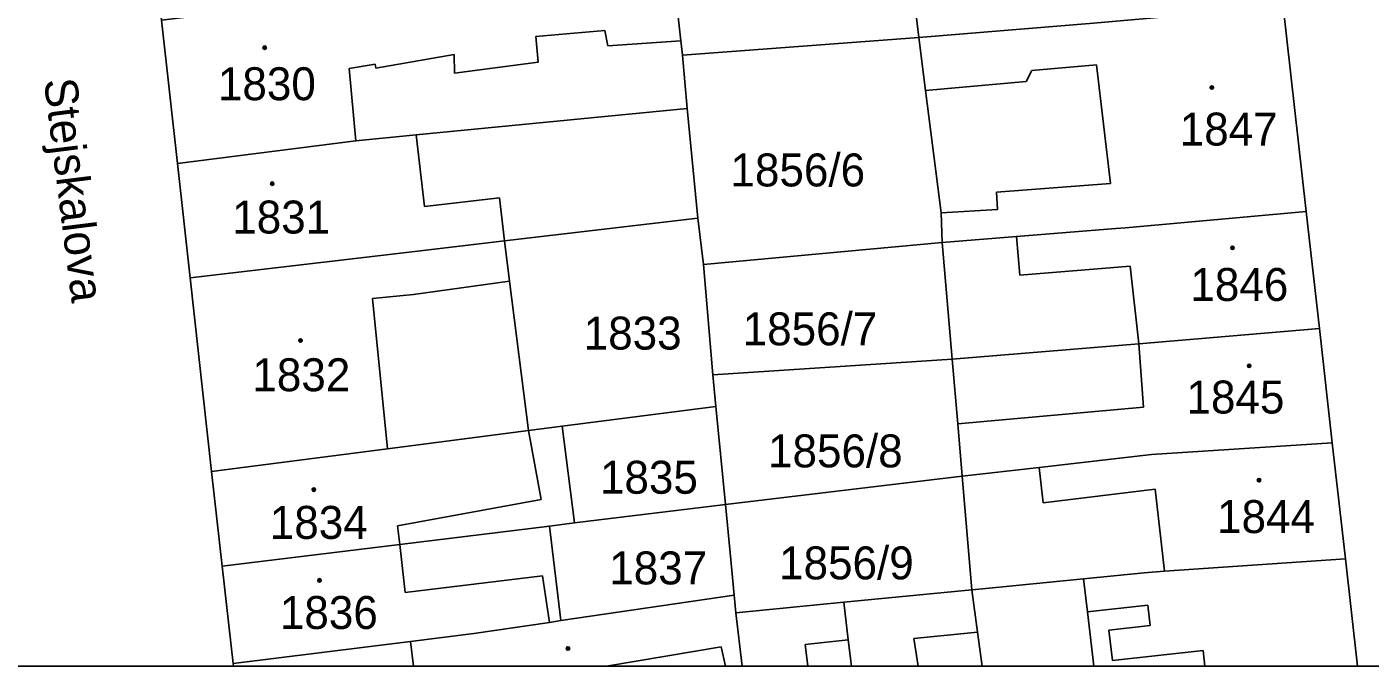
# Model space of a CAD drawing. Extents: x -596233 to -595156, y -1161235 to -1159375.
# Drawn here: x -595847.7 to -595778.3, y -1161235.4 to -1161202.4 of the extents above; entities that cross this region are included whole.
import ezdxf

# ---------------------------------------------------------------- set-up
doc = ezdxf.new("R2010")
doc.units = 0
for name, color, linetype in [('KN_CAR_KR', 7, 'Continuous'), ('KN_KULTURY', 7, 'Continuous'), ('KN_PARC_CIS_POZ', 7, 'Continuous'), ('KN_PARC_CIS_STAV', 7, 'Continuous'), ('KN_PARC_PLOCHA', 7, 'Continuous'), ('KN_ULICE', 7, 'Continuous'), ('parcely_l', 7, 'Continuous')]:
    doc.layers.add(name, color=color, linetype=linetype)

msp = doc.modelspace()

# ---------------------------------------------------------------- linework, layer by layer
at = {"layer": 'KN_CAR_KR'}
for points in [[(-595821.43, -1161202.93), (-595817.86, -1161202.62)], [(-595821.31, -1161204.24), (-595821.43, -1161202.93)], [(-595817.86, -1161202.62), (-595817.71, -1161203.41)], [(-595817.71, -1161203.41), (-595813.94, -1161203.14)], [(-595831.06, -1161204.57), (-595829.72, -1161204.35)], [(-595829.72, -1161204.35), (-595829.69, -1161204.55)], [(-595829.69, -1161204.55), (-595825.64, -1161203.85)], [(-595825.64, -1161203.85), (-595825.63, -1161204.81)], [(-595825.63, -1161204.81), (-595821.31, -1161204.24)], [(-595792.48, -1161204.39), (-595795.82, -1161204.67)], [(-595792.48, -1161204.39), (-595791.75, -1161210.5)], [(-595830.72, -1161208.3), (-595831.06, -1161204.57)], [(-595795.82, -1161204.67), (-595796.11, -1161205.24)], [(-595796.11, -1161205.24), (-595801.3, -1161205.7)], [(-595827.6, -1161207.99), (-595827.17, -1161211.69)], [(-595791.75, -1161210.5), (-595797.64, -1161210.95)], [(-595827.17, -1161211.69), (-595823.3, -1161211.24)], [(-595823.3, -1161211.24), (-595823.04, -1161213.47)], [(-595797.64, -1161210.95), (-595797.58, -1161211.85)], [(-595797.58, -1161211.85), (-595800.49, -1161212.03)], [(-595796.6, -1161213.25), (-595796.44, -1161215.24)], [(-595796.44, -1161215.24), (-595790.74, -1161214.78)], [(-595790.74, -1161214.78), (-595790.29, -1161218.78)], [(-595827.75, -1161216.24), (-595822.78, -1161215.55)], [(-595827.75, -1161216.24), (-595829.86, -1161216.45)], [(-595829.86, -1161216.45), (-595829.09, -1161224.2)], [(-595790.29, -1161218.78), (-595790.05, -1161222.05)], [(-595790.05, -1161222.05), (-595799.64, -1161222.91)], [(-595821.8, -1161223.26), (-595821.15, -1161226.81)], [(-595795.44, -1161225.16), (-595795.23, -1161226.99)], [(-595795.23, -1161226.99), (-595789.44, -1161226.28)], [(-595789.44, -1161226.28), (-595788.96, -1161230.51)], [(-595821.15, -1161226.81), (-595828.57, -1161228.17)], [(-595828.57, -1161228.17), (-595828.46, -1161229.14)], [(-595828.46, -1161229.14), (-595828.18, -1161231.62)], [(-595828.18, -1161231.62), (-595821.08, -1161230.75)], [(-595821.08, -1161230.75), (-595820.72, -1161233.16)], [(-595792.94, -1161232.61), (-595789.82, -1161232.28)], [(-595789.82, -1161232.28), (-595789.7, -1161233.32)], [(-595789.7, -1161233.32), (-595791.83, -1161233.57)], [(-595791.83, -1161233.57), (-595791.65, -1161235.13)], [(-595827.9, -1161234.14), (-595827.7508, -1161235.4174)], [(-595805.29, -1161234.06), (-595807.52, -1161234.3)], [(-595807.52, -1161234.3), (-595807.3831, -1161235.4174)], [(-595798.62, -1161233.66), (-595801.91, -1161234)], [(-595801.91, -1161234), (-595801.6848, -1161235.4174)], [(-595811.85, -1161234.43), (-595817.7706, -1161235.4174)], [(-595811.6414, -1161235.4174), (-595811.85, -1161234.43)], [(-595786.97, -1161234.61), (-595791.65, -1161235.13)], [(-595786.8865, -1161235.4174), (-595786.97, -1161234.61)]]:
    msp.add_lwpolyline(points, dxfattribs=at)
at = {"layer": 'KN_KULTURY'}
for centre, radius in [((-595835.43, -1161203.5), 0.09), ((-595835.43, -1161203.5), 0.0398), ((-595786.52, -1161205.55), 0.09), ((-595786.52, -1161205.55), 0.0398), ((-595835.04, -1161210.52), 0.09), ((-595835.04, -1161210.52), 0.0398), ((-595785.45, -1161213.83), 0.09), ((-595785.45, -1161213.83), 0.0398), ((-595833.58, -1161218.61), 0.09), ((-595833.58, -1161218.61), 0.0398), ((-595784.59, -1161219.92), 0.09), ((-595784.59, -1161219.92), 0.0398), ((-595784.08, -1161225.82), 0.09), ((-595784.08, -1161225.82), 0.0398), ((-595832.89, -1161226.31), 0.09), ((-595832.89, -1161226.31), 0.0398), ((-595832.6, -1161230.99), 0.09), ((-595832.6, -1161230.99), 0.0398), ((-595819.77, -1161234.51), 0.09), ((-595819.77, -1161234.51), 0.0398)]:
    msp.add_circle(centre, radius, dxfattribs=at)
at = {"layer": 'KN_PARC_PLOCHA'}
for points in [[(-595767.633, -1161235.4174), (-595778.9982, -1161235.4174), (-595779.62, -1161229.88), (-595780.3, -1161223.9), (-595780.96, -1161217.99), (-595781.64, -1161211.96), (-595782.83, -1161201.38), (-595783.51, -1161195.41), (-595784.19, -1161189.41), (-595784.86, -1161183.44), (-595785.53, -1161177.46), (-595786.39, -1161168.95), (-595786.49, -1161168.96), (-595786.99, -1161164.53), (-595787.43, -1161160.71), (-595787.33, -1161160.7), (-595787.92, -1161155.44), (-595788.02, -1161155.45), (-595788.34, -1161152.63), (-595789.32, -1161143.93)], [(-595859.02, -1161155.94), (-595844.89, -1161151.09), (-595846.2, -1161153.18), (-595844.09, -1161172.17), (-595842.98, -1161182.1), (-595841.87, -1161192.11), (-595840.76, -1161202.07), (-595839.94, -1161209.47), (-595839.28, -1161215.37), (-595838.17, -1161225.38), (-595837.62, -1161230.26), (-595837.06, -1161235.28), (-595837.0446, -1161235.4174), (-595848.5027, -1161235.4174)]]:
    msp.add_lwpolyline(points, dxfattribs=at)
for points in [[(-595782.83, -1161201.38), (-595792.63, -1161202.23), (-595801.65, -1161202.97), (-595802.09, -1161199.18), (-595802.33, -1161197.05), (-595798.71, -1161196.73), (-595783.51, -1161195.41)], [(-595801.65, -1161202.97), (-595813.86, -1161203.88), (-595813.94, -1161203.14), (-595814.38, -1161199.11), (-595814.42, -1161198.12), (-595802.33, -1161197.05), (-595802.09, -1161199.18)], [(-595813.86, -1161203.88), (-595813.62, -1161206.63), (-595827.6, -1161207.99), (-595830.72, -1161208.3), (-595839.94, -1161209.47), (-595840.76, -1161202.07), (-595825.8, -1161200.27), (-595814.38, -1161199.11), (-595813.94, -1161203.14)], [(-595781.64, -1161211.96), (-595790.97, -1161212.79), (-595791.47, -1161212.83), (-595796.6, -1161213.25), (-595800.44, -1161213.56), (-595800.49, -1161212.03), (-595801.3, -1161205.7), (-595801.65, -1161202.97), (-595792.63, -1161202.23), (-595782.83, -1161201.38)], [(-595800.44, -1161213.56), (-595812.77, -1161214.69), (-595813.07, -1161212.3), (-595813.62, -1161206.63), (-595813.86, -1161203.88), (-595801.65, -1161202.97), (-595801.3, -1161205.7), (-595800.49, -1161212.03)], [(-595813.07, -1161212.3), (-595823.04, -1161213.47), (-595827.97, -1161214.05), (-595839.28, -1161215.37), (-595839.94, -1161209.47), (-595830.72, -1161208.3), (-595827.6, -1161207.99), (-595813.62, -1161206.63)], [(-595780.96, -1161217.99), (-595790.29, -1161218.78), (-595799.92, -1161219.57), (-595800.44, -1161213.56), (-595796.6, -1161213.25), (-595791.47, -1161212.83), (-595790.97, -1161212.79), (-595781.64, -1161211.96)], [(-595812.77, -1161214.69), (-595812.29, -1161220.38), (-595812.13, -1161222.01), (-595820.07, -1161223.03), (-595821.8, -1161223.26), (-595822.78, -1161215.55), (-595823.04, -1161213.47), (-595813.07, -1161212.3)], [(-595821.8, -1161223.26), (-595829.09, -1161224.2), (-595838.17, -1161225.38), (-595839.28, -1161215.37), (-595827.97, -1161214.05), (-595823.04, -1161213.47), (-595822.78, -1161215.55)], [(-595799.92, -1161219.57), (-595812.29, -1161220.38), (-595812.77, -1161214.69), (-595800.44, -1161213.56)], [(-595780.3, -1161223.9), (-595789.64, -1161224.49), (-595795.44, -1161225.16), (-595799.41, -1161225.61), (-595799.64, -1161222.91), (-595799.92, -1161219.57), (-595790.29, -1161218.78), (-595780.96, -1161217.99)], [(-595799.41, -1161225.61), (-595811.64, -1161227.08), (-595812.13, -1161222.01), (-595812.29, -1161220.38), (-595799.92, -1161219.57), (-595799.64, -1161222.91)], [(-595811.64, -1161227.08), (-595819.43, -1161228.03), (-595820.07, -1161223.03), (-595812.13, -1161222.01)], [(-595819.43, -1161228.03), (-595820.73, -1161228.19), (-595828.46, -1161229.14), (-595837.62, -1161230.26), (-595838.17, -1161225.38), (-595829.09, -1161224.2), (-595821.8, -1161223.26), (-595820.07, -1161223.03)], [(-595779.62, -1161229.88), (-595788.96, -1161230.51), (-595790.01, -1161230.61), (-595793.14, -1161230.92), (-595798.36, -1161231.43), (-595798.91, -1161231.48), (-595799.41, -1161225.61), (-595795.44, -1161225.16), (-595789.64, -1161224.49), (-595780.3, -1161223.9)], [(-595798.91, -1161231.48), (-595805.53, -1161232.12), (-595811.1, -1161232.66), (-595811.19, -1161231.76), (-595811.4, -1161229.57), (-595811.64, -1161227.08), (-595799.41, -1161225.61)], [(-595811.19, -1161231.76), (-595820.13, -1161233.07), (-595820.73, -1161228.19), (-595819.43, -1161228.03), (-595811.64, -1161227.08), (-595811.4, -1161229.57)], [(-595820.13, -1161233.07), (-595820.72, -1161233.16), (-595824.63, -1161233.73), (-595827.9, -1161234.14), (-595837.06, -1161235.28), (-595837.62, -1161230.26), (-595828.46, -1161229.14), (-595820.73, -1161228.19)], [(-595778.9982, -1161235.4174), (-595792.6186, -1161235.4174), (-595792.94, -1161232.61), (-595793.14, -1161230.92), (-595790.01, -1161230.61), (-595788.96, -1161230.51), (-595779.62, -1161229.88)], [(-595798.3839, -1161235.4174), (-595805.1243, -1161235.4174), (-595805.29, -1161234.06), (-595805.53, -1161232.12), (-595798.91, -1161231.48), (-595798.62, -1161233.66)], [(-595792.6186, -1161235.4174), (-595798.3839, -1161235.4174), (-595798.62, -1161233.66), (-595798.91, -1161231.48), (-595798.36, -1161231.43), (-595793.14, -1161230.92), (-595792.94, -1161232.61)], [(-595811.1, -1161232.66), (-595810.7713, -1161235.4174), (-595837.0446, -1161235.4174), (-595837.06, -1161235.28), (-595827.9, -1161234.14), (-595824.63, -1161233.73), (-595820.72, -1161233.16), (-595820.13, -1161233.07), (-595811.19, -1161231.76)], [(-595805.1243, -1161235.4174), (-595810.7713, -1161235.4174), (-595811.1, -1161232.66), (-595805.53, -1161232.12), (-595805.29, -1161234.06)]]:
    msp.add_lwpolyline(points, close=True, dxfattribs=at)
at = {"layer": 'parcely_l'}
for points in [[(-595802.33, -1161197.05), (-595802.09, -1161199.18), (-595801.65, -1161202.97)], [(-595813.86, -1161203.88), (-595813.94, -1161203.14), (-595814.38, -1161199.11)], [(-595801.65, -1161202.97), (-595792.63, -1161202.23), (-595782.83, -1161201.38)], [(-595781.64, -1161211.96), (-595782.83, -1161201.38)], [(-595840.76, -1161202.07), (-595839.94, -1161209.47)], [(-595813.86, -1161203.88), (-595801.65, -1161202.97)], [(-595801.65, -1161202.97), (-595801.3, -1161205.7), (-595800.49, -1161212.03), (-595800.44, -1161213.56)], [(-595813.62, -1161206.63), (-595813.86, -1161203.88)], [(-595813.62, -1161206.63), (-595827.6, -1161207.99), (-595830.72, -1161208.3), (-595839.94, -1161209.47)], [(-595813.07, -1161212.3), (-595813.62, -1161206.63)], [(-595839.94, -1161209.47), (-595839.28, -1161215.37)], [(-595800.44, -1161213.56), (-595796.6, -1161213.25), (-595791.47, -1161212.83), (-595790.97, -1161212.79), (-595781.64, -1161211.96)], [(-595780.96, -1161217.99), (-595781.64, -1161211.96)], [(-595823.04, -1161213.47), (-595813.07, -1161212.3)], [(-595813.07, -1161212.3), (-595812.77, -1161214.69)], [(-595823.04, -1161213.47), (-595827.97, -1161214.05), (-595839.28, -1161215.37)], [(-595821.8, -1161223.26), (-595822.78, -1161215.55), (-595823.04, -1161213.47)], [(-595800.44, -1161213.56), (-595812.77, -1161214.69)], [(-595799.92, -1161219.57), (-595800.44, -1161213.56)], [(-595812.77, -1161214.69), (-595812.29, -1161220.38)], [(-595839.28, -1161215.37), (-595838.17, -1161225.38)], [(-595799.92, -1161219.57), (-595790.29, -1161218.78), (-595780.96, -1161217.99)], [(-595780.96, -1161217.99), (-595780.3, -1161223.9)], [(-595812.29, -1161220.38), (-595799.92, -1161219.57)], [(-595799.41, -1161225.61), (-595799.64, -1161222.91), (-595799.92, -1161219.57)], [(-595812.29, -1161220.38), (-595812.13, -1161222.01)], [(-595812.13, -1161222.01), (-595820.07, -1161223.03)], [(-595811.64, -1161227.08), (-595812.13, -1161222.01)], [(-595820.07, -1161223.03), (-595821.8, -1161223.26)], [(-595820.07, -1161223.03), (-595819.43, -1161228.03)], [(-595838.17, -1161225.38), (-595829.09, -1161224.2), (-595821.8, -1161223.26)], [(-595799.41, -1161225.61), (-595795.44, -1161225.16), (-595789.64, -1161224.49), (-595780.3, -1161223.9)], [(-595780.3, -1161223.9), (-595779.62, -1161229.88)], [(-595838.17, -1161225.38), (-595837.62, -1161230.26)], [(-595811.64, -1161227.08), (-595799.41, -1161225.61)], [(-595798.91, -1161231.48), (-595799.41, -1161225.61)], [(-595819.43, -1161228.03), (-595811.64, -1161227.08)], [(-595811.19, -1161231.76), (-595811.4, -1161229.57), (-595811.64, -1161227.08)], [(-595819.43, -1161228.03), (-595820.73, -1161228.19)], [(-595837.62, -1161230.26), (-595828.46, -1161229.14), (-595820.73, -1161228.19)], [(-595820.73, -1161228.19), (-595820.13, -1161233.07)], [(-595779.62, -1161229.88), (-595788.96, -1161230.51), (-595790.01, -1161230.61), (-595793.14, -1161230.92)], [(-595778.9982, -1161235.4174), (-595779.62, -1161229.88)], [(-595837.06, -1161235.28), (-595837.62, -1161230.26)], [(-595798.91, -1161231.48), (-595805.53, -1161232.12)], [(-595793.14, -1161230.92), (-595798.36, -1161231.43), (-595798.91, -1161231.48)], [(-595798.91, -1161231.48), (-595798.62, -1161233.66), (-595798.3839, -1161235.4174)], [(-595792.6186, -1161235.4174), (-595792.94, -1161232.61), (-595793.14, -1161230.92)], [(-595820.13, -1161233.07), (-595811.19, -1161231.76)], [(-595811.19, -1161231.76), (-595811.1, -1161232.66)], [(-595805.53, -1161232.12), (-595811.1, -1161232.66)], [(-595805.1243, -1161235.4174), (-595805.29, -1161234.06), (-595805.53, -1161232.12)], [(-595811.1, -1161232.66), (-595810.7713, -1161235.4174)], [(-595820.13, -1161233.07), (-595820.72, -1161233.16), (-595824.63, -1161233.73), (-595827.9, -1161234.14), (-595837.06, -1161235.28)], [(-595837.0446, -1161235.4174), (-595848.5027, -1161235.4174)], [(-595837.06, -1161235.28), (-595837.0446, -1161235.4174)], [(-595810.7713, -1161235.4174), (-595837.0446, -1161235.4174)], [(-595805.1243, -1161235.4174), (-595810.7713, -1161235.4174)], [(-595798.3839, -1161235.4174), (-595805.1243, -1161235.4174)], [(-595792.6186, -1161235.4174), (-595798.3839, -1161235.4174)], [(-595778.9982, -1161235.4174), (-595792.6186, -1161235.4174)], [(-595767.633, -1161235.4174), (-595778.9982, -1161235.4174)]]:
    msp.add_lwpolyline(points, dxfattribs=at)

# ---------------------------------------------------------------- texts
at = {"layer": 'KN_PARC_CIS_POZ'}
for s, p in [('1856/6', (-595811.3766, -1161210.66)), ('1833', (-595818.9566, -1161219.08)), ('1856/7', (-595810.7466, -1161218.86)), ('1856/8', (-595809.4366, -1161225.16)), ('1835', (-595818.1166, -1161226.52)), ('1856/9', (-595808.8666, -1161230.94)), ('1837', (-595817.6366, -1161231.2))]:
    msp.add_text(s, height=1.7, dxfattribs=at).set_placement(p)
at = {"layer": 'KN_PARC_CIS_STAV'}
for s, p in [('1830', (-595837.8466, -1161206.21)), ('1847', (-595788.1766, -1161208.55)), ('1831', (-595837.1066, -1161213.09)), ('1846', (-595787.6266, -1161216.57)), ('1832', (-595836.0666, -1161221.23)), ('1845', (-595787.8266, -1161222.38)), ('1834', (-595835.1666, -1161228.85)), ('1844', (-595786.2466, -1161228.55)), ('1836', (-595834.6466, -1161233.5))]:
    msp.add_text(s, height=1.7, dxfattribs=at).set_placement(p)
at = {"layer": 'KN_ULICE'}
msp.add_text('Stejskalova', height=1.7, rotation=277.145234, dxfattribs=at).set_placement((-595846.8377, -1161205.1738))

doc.saveas('drawing.dxf')
